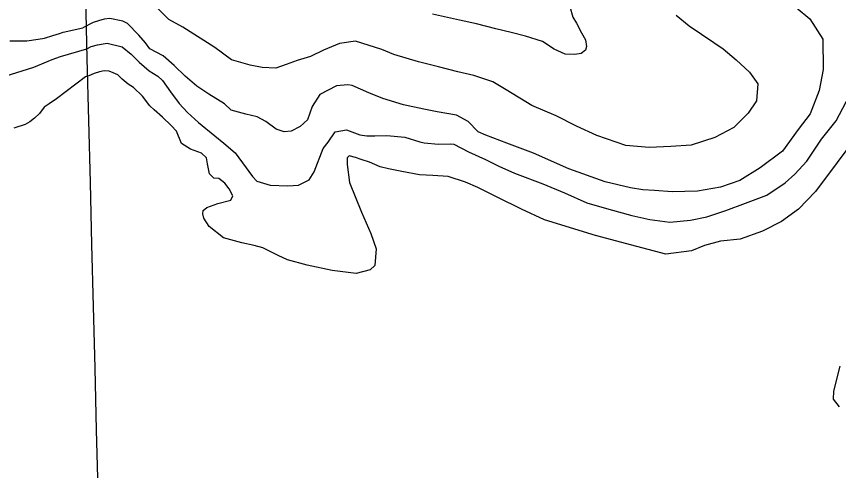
# Model space of a CAD drawing. Extents: x -19 to 366, y -4 to 359.
# Drawn here: x 142.071 to 142.965, y 194.069 to 194.563 of the extents above; entities that cross this region are included whole.
import ezdxf

# ---------------------------------------------------------------- set-up
doc = ezdxf.new("R2010")
doc.units = 0
doc.layers.add('2', color=7, linetype='Continuous')
doc.layers.add('Sheet Fence', color=7, linetype='Continuous')

msp = doc.modelspace()

# ---------------------------------------------------------------- linework, layer by layer
at = {"layer": '2'}
for points in [[(142.7883, 194.56463), (142.80242, 194.55299), (142.8293, 194.53462), (142.8394, 194.52769), (142.85334, 194.51586), (142.86785, 194.50232), (142.87687, 194.48988), (142.87552, 194.47129), (142.86654, 194.45775), (142.85095, 194.44225), (142.8302, 194.43127), (142.80432, 194.42309), (142.78235, 194.42177), (142.75868, 194.42062), (142.73327, 194.42268), (142.70191, 194.43342), (142.67984, 194.44386), (142.65777, 194.45486), (142.63133, 194.46621), (142.60333, 194.48343), (142.58886, 194.49184), (142.56814, 194.49887), (142.55087, 194.5029), (142.52979, 194.50823), (142.50795, 194.51373), (142.48117, 194.52167), (142.46823, 194.52725), (142.43935, 194.5363), (142.42195, 194.5335), (142.40458, 194.52634), (142.39062, 194.51958), (142.37607, 194.51529), (142.36417, 194.51064), (142.35265, 194.50694), (142.33786, 194.50738), (142.32477, 194.50993), (142.30444, 194.51602), (142.28651, 194.52933), (142.25146, 194.55123), (142.23623, 194.55983), (142.20851, 194.58767)], [(142.67264, 194.57371), (142.67577, 194.56217), (142.67962, 194.55575), (142.68521, 194.54518), (142.68944, 194.53763), (142.69064, 194.53043), (142.68973, 194.52625), (142.68484, 194.5228), (142.67784, 194.5216), (142.66741, 194.52208), (142.65562, 194.52748), (142.64285, 194.53591), (142.62442, 194.54164), (142.60885, 194.54549), (142.59195, 194.54971), (142.57087, 194.55485), (142.55246, 194.55905), (142.52303, 194.56545)], [(142.91858, 194.57292), (142.93347, 194.56053), (142.94787, 194.53846), (142.94797, 194.50546), (142.94382, 194.48248), (142.93381, 194.45717), (142.92069, 194.44018), (142.90385, 194.41671), (142.87937, 194.39849), (142.85752, 194.38465), (142.83636, 194.37746), (142.81139, 194.37289), (142.78392, 194.37228), (142.76477, 194.37383), (142.75207, 194.37448), (142.73841, 194.37683), (142.71088, 194.38305), (142.67154, 194.39751), (142.63311, 194.41445), (142.60403, 194.42521), (142.58103, 194.43412), (142.57285, 194.43747), (142.56195, 194.44894), (142.5492, 194.45567), (142.52813, 194.45928), (142.51371, 194.4622), (142.4915, 194.46694), (142.46927, 194.47377), (142.45387, 194.4799), (142.4358, 194.4881), (142.43125, 194.48863), (142.41875, 194.48758), (142.40064, 194.47813), (142.39223, 194.46517), (142.38705, 194.45071), (142.37935, 194.44325), (142.36935, 194.43842), (142.36178, 194.4376), (142.35304, 194.44056), (142.34198, 194.44881), (142.33246, 194.45386), (142.32012, 194.45679), (142.30435, 194.46121), (142.29709, 194.46797), (142.27995, 194.47845), (142.26699, 194.48707), (142.2542, 194.49796), (142.24216, 194.50981), (142.23032, 194.52014), (142.21585, 194.52799), (142.21106, 194.53439), (142.20379, 194.54287), (142.19136, 194.55528), (142.18622, 194.55789)], [(142.18622, 194.55789), (142.17218, 194.56081), (142.16612, 194.56019), (142.15988, 194.55843), (142.15403, 194.5563), (142.1429, 194.5507)], [(142.06344, 194.53649), (142.08197, 194.53672), (142.09442, 194.5384), (142.10121, 194.53962), (142.11025, 194.5424), (142.11741, 194.54438), (142.12155, 194.54596), (142.1429, 194.5507)], [(142.14708, 194.52779), (142.15198, 194.5303), (142.15879, 194.53225), (142.16919, 194.53385), (142.18552, 194.53001), (142.19544, 194.52194), (142.20405, 194.51328), (142.21512, 194.50408), (142.22445, 194.49828), (142.22942, 194.49339), (142.23824, 194.48114), (142.24764, 194.46851), (142.25663, 194.45853), (142.26866, 194.44763), (142.2866, 194.43337), (142.29633, 194.4253), (142.30855, 194.41459), (142.3166, 194.40384), (142.32734, 194.38895), (142.33194, 194.38387), (142.34656, 194.37963), (142.3657, 194.37903), (142.37745, 194.3797), (142.38914, 194.38548), (142.39437, 194.39406), (142.40438, 194.41937), (142.40981, 194.42643), (142.41748, 194.4375), (142.42978, 194.43969), (142.44423, 194.43431), (142.45182, 194.43323), (142.46053, 194.4333), (142.4736, 194.4336), (142.49294, 194.43187), (142.50928, 194.42688), (142.51422, 194.42579), (142.52977, 194.42421), (142.54227, 194.42469), (142.54625, 194.42416), (142.56224, 194.41595), (142.58088, 194.40738), (142.59516, 194.4001), (142.61227, 194.39266), (142.64326, 194.38116), (142.66684, 194.37111), (142.69119, 194.36051), (142.71493, 194.35331), (142.74, 194.3465), (142.75937, 194.34211), (142.78137, 194.33926), (142.8039, 194.34153), (142.82149, 194.34509), (142.84227, 194.35209), (142.86342, 194.36005), (142.88684, 194.36878), (142.90661, 194.38203), (142.91733, 194.39141), (142.93047, 194.40574), (142.94636, 194.42958), (142.96229, 194.44963), (142.97664, 194.47725)], [(142.05853, 194.49812), (142.08973, 194.50773), (142.10939, 194.51626), (142.11858, 194.51955), (142.14708, 194.52779)], [(142.41388, 194.28669), (142.38673, 194.29272), (142.36546, 194.29843), (142.35519, 194.30308), (142.33864, 194.31129), (142.32933, 194.31405), (142.31585, 194.31679), (142.29591, 194.32231), (142.28045, 194.33451), (142.2745, 194.34375), (142.27351, 194.3483), (142.27386, 194.3519), (142.27762, 194.35535), (142.28952, 194.35981), (142.30388, 194.36334), (142.30593, 194.3681), (142.30207, 194.37546), (142.29747, 194.38187), (142.2908, 194.38675), (142.2853, 194.38708), (142.28052, 194.39197), (142.27853, 194.40296), (142.27734, 194.40921), (142.27179, 194.41447), (142.25982, 194.41873), (142.25029, 194.42491), (142.24487, 194.43833), (142.23894, 194.44454), (142.22939, 194.45337), (142.2206, 194.46146), (142.21583, 194.46578), (142.20759, 194.47652), (142.19803, 194.48573), (142.19213, 194.48948), (142.18564, 194.49492), (142.18086, 194.49944), (142.17572, 194.50186), (142.17135, 194.50372), (142.16623, 194.50405), (142.16113, 194.50268), (142.15527, 194.50093), (142.14923, 194.4986), (142.14564, 194.49724)], [(142.14564, 194.49724), (142.11417, 194.47338), (142.1063, 194.46797), (142.10068, 194.46448), (142.09585, 194.45759), (142.09024, 194.45258), (142.08538, 194.44835), (142.08012, 194.44562), (142.0677, 194.44167)], [(142.9848, 194.43294), (142.96326, 194.40431), (142.93966, 194.37263), (142.92126, 194.35332), (142.90281, 194.34008), (142.88225, 194.32948), (142.85789, 194.32074), (142.83631, 194.31867), (142.81911, 194.31397), (142.80495, 194.30816), (142.77694, 194.30452), (142.74541, 194.31279), (142.7004, 194.32474), (142.64512, 194.34173), (142.62001, 194.35346), (142.59432, 194.36634), (142.57262, 194.37696), (142.55893, 194.38292), (142.54031, 194.38883), (142.52344, 194.39002), (142.50903, 194.39066), (142.48986, 194.39429), (142.47525, 194.3972), (142.46632, 194.39959), (142.45453, 194.40443), (142.4456, 194.40739), (142.43933, 194.4098), (142.43249, 194.41164), (142.43043, 194.40916), (142.4303, 194.40195), (142.43275, 194.38243), (142.4461, 194.35012), (142.45616, 194.32687), (142.46199, 194.31023), (142.46063, 194.2922), (142.45537, 194.28742), (142.44024, 194.28369), (142.41388, 194.28669)], [(142.96578, 194.13863), (142.95945, 194.14692), (142.95976, 194.15565), (142.96653, 194.18263)]]:
    msp.add_lwpolyline(points, dxfattribs=at)
at = {"layer": 'Sheet Fence'}
for points in [[(146.77834, 1.69699), (146.57878, 10.31313), (146.37852, 18.92942), (146.17757, 27.54584), (145.97591, 36.16241), (145.77356, 44.77911), (145.57052, 53.39596), (145.36679, 62.01295), (145.16236, 70.63008), (144.95724, 79.24735), (144.75142, 87.86477), (144.54492, 96.48232), (144.33773, 105.10002), (144.12986, 113.71787), (143.92129, 122.33585), (143.71204, 130.95398), (143.5021, 139.57225), (143.29148, 148.19067), (143.08018, 156.80923), (142.8682, 165.42794), (142.65553, 174.04679), (142.44218, 182.66579), (142.22816, 191.28493), (142.01345, 199.90421), (141.79807, 208.52365), (141.58202, 217.14322), (141.36528, 225.76295), (141.14788, 234.38282), (140.9298, 243.00284), (140.71105, 251.623), (140.49162, 260.24332), (140.27153, 268.86377), (140.05077, 277.48438), (139.82934, 286.10514), (139.60724, 294.72604), (139.38447, 303.34709), (139.16105, 311.96829), (138.93695, 320.58964), (138.7122, 329.21114), (138.48678, 337.83278), (138.2607, 346.45458)], [(0, 189.51617), (7.11214, 189.52059), (14.22427, 189.53386), (21.33637, 189.55597), (28.44845, 189.58693), (35.56048, 189.62672), (42.67245, 189.67537), (49.78436, 189.73285), (56.89619, 189.79918), (64.00793, 189.87436), (71.11958, 189.95838), (78.23111, 190.05124), (85.34253, 190.15294), (92.45381, 190.26349), (99.56495, 190.38288), (106.67593, 190.51112), (113.78675, 190.6482), (120.89739, 190.79412), (128.00785, 190.94888), (135.11811, 191.11248), (142.22816, 191.28493), (149.33799, 191.46621), (156.44759, 191.65634), (163.55694, 191.85531), (170.66605, 192.06312), (177.77489, 192.27977), (184.88345, 192.50526), (191.99173, 192.73959), (199.09971, 192.98276), (206.20739, 193.23477), (213.31474, 193.49561), (220.42177, 193.7653), (227.52845, 194.04382), (234.63479, 194.33118), (241.74076, 194.62738), (248.84635, 194.93241), (255.95157, 195.24628), (263.05638, 195.56898), (270.16079, 195.90052), (277.26478, 196.24089), (284.36834, 196.5901), (291.47147, 196.94814), (298.57414, 197.31501), (305.67635, 197.69072), (312.77809, 198.07525), (319.87934, 198.46862), (326.9801, 198.87082), (334.08035, 199.28185), (341.18009, 199.7017)]]:
    msp.add_spline(points, degree=3, dxfattribs=at)

doc.saveas('drawing.dxf')
